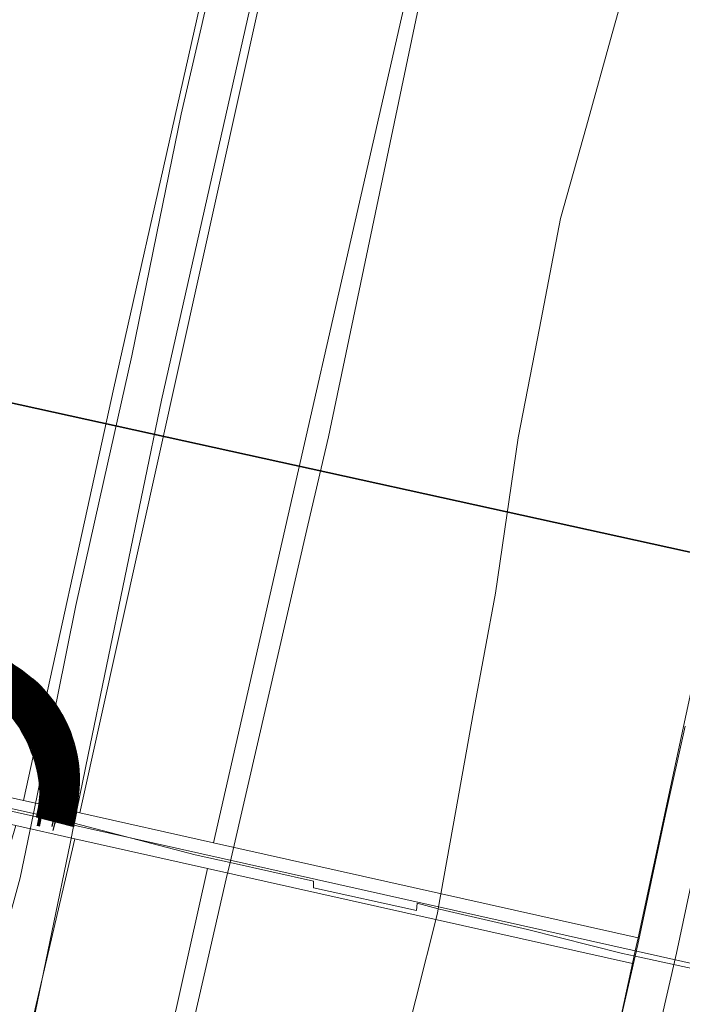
# Model space of a CAD drawing. Header units: metres. Extents: x 250001 to 257773, y 598992 to 609118.
# Tile 468 of 1056: x 254942 to 254967, y 601112 to 601149. Entities that reach past the tile are written whole.
import ezdxf
from ezdxf.lldxf.tags import DXFTag

# ---------------------------------------------------------------- set-up
doc = ezdxf.new("R2010")
doc.units = ezdxf.units.M
for name, color, linetype, lineweight in [('B-WE-GR-GRAS-GV', 252, 'Continuous', 13), ('B-WE-GW-GRONDWERKLIJN_KRUIN-G', 252, 'Continuous', 18), ('B-WE-GW-GRONDWERKLIJN_TEEN-G', 90, 'Continuous', 18), ('B-WE-GW-TALUD_KRUIN-G', 252, 'Continuous', 18), ('B-WE-IE-TERREINAFSCHEIDING_KUNSTMATIG_HEKWERK-G', 252, 'IE-TERREINAFSCHEIDING-KUNSTMATIG', 18), ('B-WE-IE-TERREINAFSCHEIDING_KUNSTMATIG_HEKWERK_RASTER-G', 252, 'IE-TERREINAFSCHEIDING-KUNSTMATIG', 18), ('B-WE-VH-KANTVERHARDING-G', 60, 'Continuous', 18), ('B-WE-VH-VERHARDING-G', 252, 'Continuous', 18), ('B-WE-VH-VERHARDING_GRASBETONSTEEN-GV', 252, 'Continuous', 18), ('B-WE-VH-VERHARDING_OPEN-GV', 252, 'Continuous', 18), ('N-WE-VH-VERHARDING_HALFVERHARDING-A', 252, 'Continuous', 18), ('T-OI-KL-DATA_EUROFIBER-ALGEMEEN-GN', 90, 'KL-DATA-N', 25), ('T-OI-KL-DATA_GRONINGEN SEAPORTS-ALGEMEEN-GN', 90, 'KL-DATA-N', 25), ('T-OI-KL-ET_MS_KABELBED-GN', 1, 'Continuous', 70), ('T-OI-KLET_MS_20 KV_ENEXIS NETBEHEER BV-GN', 130, 'KL-MS-N', 25), ('T-WA-KG-GRENS_WERK-G', 7, 'XX-WERKGRENS', 35), ('X-XX-AL-REFERENTIE-G', 7, 'Continuous', 18)]:
    doc.layers.add(name, color=color, linetype=linetype, lineweight=lineweight)
doc.styles.get("Standard").update_dxf_attribs({"font": 'NLCS-ISO.ttf'})
doc.linetypes.add('IE-TERREINAFSCHEIDING-KUNSTMATIG', pattern='A,4,[82,NLCS.shx,S=0.75,R=90,X=0,Y=0],4,-2', length=10)
tags = doc.linetypes.add('KL-DATA-N', pattern='A,4,-1,[101,NLCS.SHX,S=0.5,R=0,X=0,Y=0],-1,4,-1,["D",Standard,S=1,R=0,X=-0.25,Y=-0.5],-1.5', length=12.5).pattern_tags.tags
tags[18] = DXFTag(74, 10)
tags = doc.linetypes.add('KL-MS-N', pattern='A,4,-1,[103,NLCS.SHX,S=0.75,R=0,X=0,Y=0],-1,4,-1,["M",Standard,S=1,R=0,X=0,Y=-0.5],-2', length=13).pattern_tags.tags
tags[18] = DXFTag(74, 10)
doc.linetypes.add('XX-WERKGRENS', pattern='A,0,[137,NLCS.SHX,S=0.1,R=0,X=-1.1,Y=-1.35],-6', length=6)

# ---------------------------------------------------------------- blocks, each defined once
blk = doc.blocks.new('BS2021-132-Xref-inmeting-2d-20210906')
at = {"layer": 'B-WE-GW-GRONDWERKLIJN_KRUIN-G'}
for points in [[(254956.242, 601109.067), (254957.067, 601112.335), (254957.892, 601115.604), (254957.921, 601115.764), (254958.575, 601119.419), (254959.257, 601123.234), (254960.085, 601127.731), (254960.951, 601133.623), (254961.753, 601137.782), (254962.554, 601141.942), (254963.534, 601145.456), (254964.513, 601148.97), (254965.492, 601152.484), (254966.655, 601156.68), (254967.817, 601160.875)], [(254939.658, 601108.228), (254940.862, 601112.582), (254942.066, 601116.936), (254942.567, 601119.383), (254942.771, 601120.379), (254943.477, 601123.821), (254944.183, 601127.264), (254945.242, 601132.005), (254946.301, 601136.745), (254947.239, 601141.328), (254948.177, 601145.91), (254948.926, 601149.185), (254949.674, 601152.46), (254950.423, 601155.734), (254951.195, 601159.675), (254951.967, 601163.615), (254952.74, 601167.555), (254953.675, 601171.88), (254954.61, 601176.205), (254955.545, 601180.53), (254956.48, 601184.855), (254957.44, 601189.664)], [(254959.861, 601190.572), (254958.76, 601185.841), (254957.66, 601181.109), (254956.679, 601176.645), (254955.698, 601172.18), (254954.717, 601167.716), (254953.737, 601163.251), (254952.756, 601158.787), (254951.775, 601154.322), (254950.686, 601149.507), (254949.597, 601144.691), (254948.508, 601139.875), (254947.419, 601135.059), (254946.727, 601131.695), (254946.034, 601128.331), (254945.342, 601124.967), (254944.65, 601121.603), (254944.118, 601119.019), (254943.958, 601118.239), (254943.265, 601114.875), (254942.573, 601111.511)]]:
    blk.add_lwpolyline(points, dxfattribs=at)
at = {"layer": 'B-WE-GW-GRONDWERKLIJN_TEEN-G'}
blk.add_lwpolyline([(254948.342, 601110.224), (254949.115, 601113.572), (254949.882, 601116.897), (254950.025, 601117.518), (254950.66, 601120.268), (254951.433, 601123.616), (254952.205, 601126.964), (254952.978, 601130.313), (254953.751, 601133.661), (254954.75, 601138.43), (254955.75, 601143.2), (254956.75, 601147.97), (254957.749, 601152.739), (254958.631, 601157.284), (254959.513, 601161.829), (254960.395, 601166.374), (254961.277, 601170.919), (254962.158, 601175.464), (254963.04, 601180.009), (254964.063, 601184.755), (254965.087, 601189.5), (254966.11, 601194.245), (254967.133, 601198.99), (254968.156, 601203.736)], dxfattribs=at)
at = {"layer": 'B-WE-IE-TERREINAFSCHEIDING_KUNSTMATIG_HEKWERK-G'}
blk.add_lwpolyline([(254929.861, 601122.213), (254931.058, 601121.911), (254933.368, 601121.399), (254938.489, 601120.277), (254941.031, 601119.72), (254942.567, 601119.383), (254943.573, 601119.163), (254944.118, 601119.019), (254948.705, 601117.811), (254950.025, 601117.518), (254953.194, 601116.814), (254953.189, 601116.562), (254957.096, 601115.695), (254957.115, 601115.976), (254957.921, 601115.764), (254958.183, 601115.695), (254961.308, 601114.98), (254964.908, 601114.074), (254965.382, 601113.971), (254968.416, 601113.309), (254972.483, 601112.356), (254976.551, 601111.404), (254980.618, 601110.451), (254981.757, 601110.184)], dxfattribs=at)
at = {"layer": 'B-WE-VH-KANTVERHARDING-G'}
blk.add_lwpolyline([(254964.249, 601109.006), (254965.382, 601113.971), (254965.482, 601114.408), (254966.529, 601119.338), (254967.279, 601122.686)], dxfattribs=at)
at = {"layer": 'B-WE-VH-VERHARDING-G'}
blk.add_lwpolyline([(254967.995, 601119.018), (254966.947, 601114.086), (254965.718, 601108.701)], dxfattribs=at)
blk = doc.blocks.new('BS2021-132-Xref-BGT-GRIJS-20210617-aangepast')
at = {"layer": 'B-WE-GR-GRAS-GV', "flags": 128}
for points in [[(254980.373, 601261.242), (254971.475, 601220.413), (254957.601, 601154.289), (254949.393, 601118.266), (254965.496, 601114.662), (254984.994, 601205.587), (254995.385, 601251.623), (255003.745, 601290.058)], [(254976.819, 601319.758), (254933.271, 601121.875), (254942.193, 601119.878), (254945.617, 601135.524), (254950.45, 601156.987), (254955.045, 601178.285), (254960.804, 601205.905), (254965.333, 601227.434), (254968.143, 601241.151), (254969.784, 601248.981), (254972.739, 601262.666)], [(254972.739, 601262.666), (254969.784, 601248.981), (254968.143, 601241.151), (254965.333, 601227.434), (254960.804, 601205.905), (254955.045, 601178.285), (254950.45, 601156.987), (254945.617, 601135.524), (254942.193, 601119.878), (254944.328, 601119.4), (254960.959, 601194.428), (254979.955, 601280.798)], [(254940.137, 601101.296), (254944.134, 601118.419), (254941.905, 601118.918), (254941.623, 601117.972), (254936.843, 601097.419)]]:
    blk.add_lwpolyline(points, dxfattribs=at)
for points in [[(254992.906, 601328.328), (254988.201, 601317.658), (254987.65, 601313.872), (254983.077, 601292.717), (254979.955, 601280.798), (254960.959, 601194.428), (254944.328, 601119.4), (254949.393, 601118.266), (254957.601, 601154.289), (254971.475, 601220.413), (254980.373, 601261.242), (254987.989, 601296.864), (254993.169, 601322.998)], [(254934.897, 601053.385), (254949.169, 601117.292), (254944.134, 601118.419), (254940.137, 601101.296), (254932.794, 601067.265), (254924.832, 601031.763), (254916.983, 600994.193), (254906.112, 600942.895), (254898.811, 600908.225), (254901.022, 600913.056), (254904.083, 600911.655), (254906.482, 600921.422), (254908.812, 600929.986), (254919.795, 600981.23)], [(254965.284, 601113.685), (254949.169, 601117.292), (254934.897, 601053.385), (254919.795, 600981.23), (254908.812, 600929.986), (254906.482, 600921.422), (254904.083, 600911.655), (254898.523, 600883.56), (254892.603, 600855.785), (254891.097, 600845.539), (254888.367, 600831.489), (254884.764, 600808.209), (254880.998, 600778.666), (254879.745, 600767.366), (254883.359, 600766.965), (254888.043, 600766.446), (254895.445, 600765.624), (254896.123, 600772.212), (254900.033, 600800.222), (254908.024, 600843.964), (254923.755, 600919.584), (254946.949, 601029.791), (254952.565, 601057.086), (254958.784, 601083.716)]]:
    blk.add_lwpolyline(points, close=True, dxfattribs=at)
at = {"layer": 'B-WE-GW-TALUD_KRUIN-G', "flags": 128}
blk.add_lwpolyline([(254942.193, 601119.878), (254945.617, 601135.524), (254950.45, 601156.987), (254955.045, 601178.285), (254960.804, 601205.905), (254965.333, 601227.434), (254968.143, 601241.151), (254969.784, 601248.981), (254972.739, 601262.666)], dxfattribs=at)
at = {"layer": 'B-WE-IE-TERREINAFSCHEIDING_KUNSTMATIG_HEKWERK_RASTER-G', "flags": 128}
blk.add_lwpolyline([(254929.853, 601122.128), (254965.39, 601114.173)], dxfattribs=at)
at = {"layer": 'B-WE-VH-VERHARDING_GRASBETONSTEEN-GV', "flags": 128}
for points in [[(254944.328, 601119.4), (254942.193, 601119.878), (254933.271, 601121.875), (254929.963, 601122.616), (254929.853, 601122.128), (254965.39, 601114.173), (254965.496, 601114.662), (254949.393, 601118.266)], [(254929.853, 601122.128), (254929.744, 601121.64), (254933.056, 601120.898), (254941.905, 601118.918), (254944.134, 601118.419), (254949.169, 601117.292), (254965.284, 601113.685), (254965.39, 601114.173)]]:
    blk.add_lwpolyline(points, close=True, dxfattribs=at)
at = {"layer": 'B-WE-VH-VERHARDING_OPEN-GV', "flags": 128}
for points in [[(254970.793, 601439.69), (254989.657, 601389.426), (254998.311, 601367.214), (255004.289, 601347.041), (255007.747, 601333.404), (255009.308, 601321.43), (255008.178, 601310.128), (255003.745, 601290.058), (254995.385, 601251.623), (254984.994, 601205.587), (254965.496, 601114.662), (254965.39, 601114.173), (254973.568, 601112.343), (254992.864, 601202.326), (255003.252, 601248.347), (255011.617, 601286.806), (255016.184, 601307.482), (255017.502, 601320.66), (255015.696, 601334.508), (255012.027, 601348.977), (255005.86, 601369.789), (254997.066, 601392.359), (254978.236, 601442.533)], [(254908.041, 600801.832), (254941.044, 600960.29), (254973.568, 601112.343), (254965.39, 601114.173), (254965.284, 601113.685), (254958.784, 601083.716), (254952.565, 601057.086), (254946.949, 601029.791), (254923.755, 600919.584), (254908.024, 600843.964)]]:
    blk.add_lwpolyline(points, dxfattribs=at)

msp = doc.modelspace()

# ---------------------------------------------------------------- hatches: boundary and pattern name
at = {"layer": 'N-WE-VH-VERHARDING_HALFVERHARDING-A'}
h = msp.add_hatch(dxfattribs=at)
h.set_pattern_fill('AVH-HALFVERHARDING-SO', color=256, pattern_type=2)
h.set_pattern_definition([(50, (254847.808, 601253.6878), (3.5863, -0.31376), [0.375, -4.125]), (355, (254847.808, 601253.688), (-0.693757, 3.76096), [0.3, -3.3]), (100.4514, (254848.107, 601253.6617), (2.892547, 3.4472), [0.3187, -3.50571]), (46.1842, (254847.808, 601254.688), (5.336205, -0.827595), [0.5625, -6.1875]), (96.6356, (254848.253, 601254.619), (4.67331, 4.87059), [0.47805, -5.25856]), (351.1842, (254847.808, 601254.688), (4.67331, 4.87059), [0.45, -4.95]), (21, (254848.308, 601254.4378), (2.984535, -2.013094), [0.375, -4.125]), (326, (254848.308, 601254.438), (1.216577, 3.62575), [0.3, -3.3]), (71.4514, (254848.557, 601254.27), (4.201113, 1.61265), [0.3187, -3.50571]), (37.5, (254847.8081, 601253.6878), (0.060799, 1.664469), [0, -3.26, 0, -3.35, 0, -3.3125]), (7.5, (254847.8081, 601253.6878), (1.315348, 1.972059), [0, -1.91, 0, -3.185, 0, -1.2625]), (327.5, (254846.6931, 601253.6878), (2.669112, -0.112774), [0, -1.25, 0, -3.9, 0, -5.175]), (317.5, (254846.193, 601253.6878), (2.91593, 0.500525), [0, -1.625, 0, -2.59, 0, -3.675])])
edge = h.paths.add_edge_path()
edge.add_line((254940.453, 601403.428), (254953.354, 601350.437))
edge.add_line((254953.354, 601350.437), (254909.724, 601236.445))
edge.add_line((254909.724, 601236.445), (254860.942, 601247.384))
edge.add_line((254860.942, 601247.384), (254858.098, 601234.699))
edge.add_line((254858.098, 601234.699), (254835.655, 601239.732))
edge.add_line((254835.655, 601239.732), (254832.373, 601225.095))
edge.add_line((254832.373, 601225.095), (254827.997, 601205.58))
edge.add_line((254827.997, 601205.58), (254825.07, 601206.236))
edge.add_line((254825.07, 601206.236), (254814.998, 601161.32))
edge.add_arc((254839.392, 601155.85), 25, 167.3609, 205.6595)
edge.add_line((254816.857, 601145.024), (254830.669, 601116.272))
edge.add_arc((254853.204, 601127.098), 25, 205.6595, 227.8988)
edge.add_line((254836.443, 601108.549), (254908.727, 601043.233))
edge.add_line((254908.727, 601043.233), (254908.681, 601043.024))
edge.add_line((254908.681, 601043.024), (254907.645, 601038.26))
edge.add_line((254907.645, 601038.26), (254907.388, 601037.1))
edge.add_line((254907.388, 601037.1), (254905.454, 601042.146))
edge.add_line((254905.454, 601042.146), (254833.994, 601106.718))
edge.add_arc((254850.755, 601125.267), 25, 205.6595, 227.8988, ccw=False)
edge.add_line((254828.221, 601114.442), (254813.003, 601146.119))
edge.add_arc((254835.538, 601156.944), 25, 167.3609, 205.6595, ccw=False)
edge.add_line((254811.144, 601162.414), (254823.355, 601216.869))
edge.add_arc((254798.96, 601222.339), 25, 347.3609, 437.3609)
edge.add_line((254804.431, 601246.734), (254797.6, 601248.265))
edge.add_line((254797.6, 601248.265), (254798.913, 601254.12))
edge.add_line((254798.913, 601254.12), (254820.38, 601249.306))
edge.add_arc((254822.568, 601259.064), 10, 257.3609, 347.3609)
edge.add_line((254832.326, 601256.876), (254837.577, 601280.294))
edge.add_line((254837.577, 601280.294), (254866.85, 601273.73))
edge.add_line((254866.85, 601273.73), (254862.036, 601252.263))
edge.add_line((254862.036, 601252.263), (254885.508, 601247))
edge.add_arc((254890.978, 601271.394), 25, 257.3609, 339.0559)
edge.add_line((254914.326, 601262.457), (254945.341, 601343.491))
edge.add_arc((254921.993, 601352.427), 25, 339.0559, 373.6831)
edge.add_line((254946.283, 601358.341), (254935.724, 601401.715))
edge.add_line((254935.724, 601401.715), (254940.453, 601403.428))

# ---------------------------------------------------------------- linework, layer by layer
at = {"layer": 'T-OI-KL-DATA_EUROFIBER-ALGEMEEN-GN'}
msp.add_lwpolyline([(254943.32, 601118.736), (254943.382, 601118.982, 0.413212), (254939.942, 601125.145), (254846.959, 601145.684, -0.381806), (254843.175, 601151.78), (254861.688, 601235.907, -0.362232), (254867.646, 601239.715), (254960.472, 601219.287, 0.397553), (254966.06, 601222.724), (254966.257, 601223.614)], format="xyb", dxfattribs=at)
at = {"layer": 'T-OI-KL-DATA_GRONINGEN SEAPORTS-ALGEMEEN-GN'}
msp.add_lwpolyline([(254943.285, 601118.885, 0.366304), (254939.903, 601124.848), (254846.805, 601145.439, -0.418151), (254842.976, 601151.858), (254861.559, 601236.304, -0.330582), (254867.517, 601240.113), (254960.416, 601219.669, 0.437286), (254966.038, 601223.23)], format="xyb", dxfattribs=at)
at = {"layer": 'T-OI-KL-ET_MS_KABELBED-GN', "color": 241, "linetype": 'Continuous', "true_color": 0xf7abae, "const_width": 1.5}
msp.add_lwpolyline([(254943.386, 601119.046, 0.456834), (254939.054, 601125.309), (254846.845, 601145.601, -0.414214), (254843.037, 601151.558), (254861.628, 601236.037, -0.414214), (254867.585, 601239.845), (254959.534, 601219.611, 0.48143), (254966.092, 601223.823)], format="xyb", dxfattribs=at)
at = {"layer": 'T-OI-KL-ET_MS_KABELBED-GN', "flags": 128}
for points in [[(254942.764, 601118.904, 0.411706), (254938.947, 601124.82), (254846.25, 601145.22, -0.414214), (254842.441, 601151.177), (254861.032, 601235.656, -0.50587), (254868.181, 601240.226), (254959.641, 601220.099, 0.415457), (254965.604, 601223.928)], [(254944.155, 601119.566, 0.414898), (254940.349, 601125.536), (254847.441, 601145.981, -0.414214), (254843.633, 601151.939), (254862.009, 601235.441, -0.414214), (254867.966, 601239.25), (254960.327, 601218.924, 0.414847), (254966.287, 601222.743)]]:
    msp.add_lwpolyline(points, format="xyb", dxfattribs=at)
at = {"layer": 'T-OI-KLET_MS_20 KV_ENEXIS NETBEHEER BV-GN'}
for points in [[(254942.785, 601119.002, 0.411706), (254938.967, 601124.918), (254846.369, 601145.296, -0.414214), (254842.56, 601151.254), (254861.323, 601236.514, -0.414214), (254867.281, 601240.322), (254959.62, 601220.001, 0.415457), (254965.582, 601223.831)], [(254944.155, 601119.566, 0.400703), (254940.327, 601125.438), (254847.42, 601145.884, -0.414214), (254843.535, 601151.961), (254861.911, 601235.463, -0.414214), (254867.988, 601239.347), (254960.348, 601219.022, 0.400651), (254966.287, 601222.743, 0.414847)]]:
    msp.add_lwpolyline(points, format="xyb", dxfattribs=at)
at = {"layer": 'T-WA-KG-GRENS_WERK-G', "linetype": 'IE-TERREINAFSCHEIDING-KUNSTMATIG'}
msp.add_lwpolyline([(254864.957, 601225.577), (255044.657, 601186.03), (255029.182, 601115.713), (254849.483, 601155.259)], close=True, dxfattribs=at)

# ---------------------------------------------------------------- block references
at = {"layer": 'X-XX-AL-REFERENTIE-G'}
for name in ['BS2021-132-Xref-BGT-GRIJS-20210617-aangepast', 'BS2021-132-Xref-inmeting-2d-20210906']:
    msp.add_blockref(name, (0, 0), dxfattribs=at)

doc.saveas('drawing.dxf')
